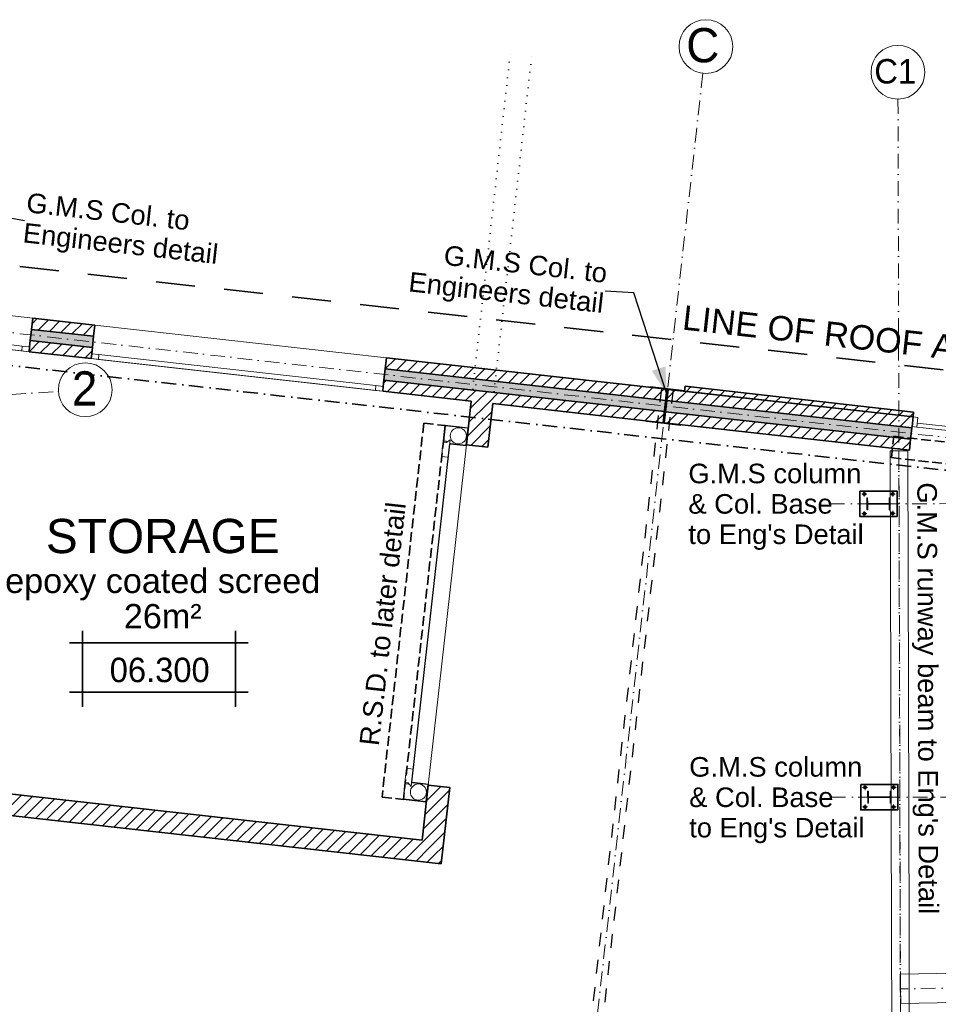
# Model space of a CAD drawing. Header units: millimetres. Extents: x -115474967 to 444143, y -74377 to 241828222.
# Tile 546 of 590: x 191662 to 201056, y 332179 to 342248. Entities that reach past the tile are written whole.
import ezdxf

# ---------------------------------------------------------------- set-up
doc = ezdxf.new("R2010")
doc.units = ezdxf.units.MM
doc.header["$MEASUREMENT"] = 0
for name, pattern in [('Dashed', [280, 140, -140]), ('Dense Dotted', [80, 0, -80]), ('Dot & Dashed', [280, 150, -60, 0, -70]), ('Hidden Line', [140, 100, -40]), ('Hidden Line copy', [230, 150, -80]), ('Long Dashed', [700, 400, -300])]:
    doc.linetypes.add(name, pattern=pattern)
for name, color, linetype, lineweight in [('0_Pen_No__1', 7, 'Continuous', 30), ('0_Pen_No__16', 9, 'Continuous', 20), ('0_Pen_No__2', 7, 'Continuous', 20), ('A_BEAMS_Pen_No__2', 7, 'Continuous', 20), ('A_BEAMS_Pen_No__6', 7, 'Continuous', 5), ('A_COLUMNS_Pen_No__3', 7, 'Continuous', 15), ('A_SURVEY_Pen_No__6', 7, 'Continuous', 5), ('A_WALL LOAD_Pen_No__1', 7, 'Continuous', 30), ('A_WALL LOAD_Pen_No__3', 7, 'Continuous', 15), ('A_WALL LOAD_Pen_No__6', 7, 'Continuous', 5), ('C-GRID _Pen_No__5', 7, 'Continuous', 5), ('C_TEXT GA_Pen_No__6', 7, 'Continuous', 5), ('SEWER LINE_Pen_No__1', 7, 'Continuous', 30), ('SEWER LINE_Pen_No__5', 7, 'Continuous', 5)]:
    doc.layers.add(name, color=color, linetype=linetype, lineweight=lineweight)
doc.layers.add('A_BEAMS', color=7, linetype='Continuous')
doc.layers.add('A_COLUMNS', color=7, linetype='Continuous')
for name, color, linetype, lineweight, true_color in [('A_BEAMS_Pen_No__7', 7, 'Continuous', 5, 0x3f3f3f), ('A_COLUMNS_Pen_No__7', 7, 'Continuous', 5, 0x3f3f3f), ('A_WALL LOAD_Pen_No__7', 7, 'Continuous', 5, 0x3f3f3f), ('SEWER LINE_Pen_No__7', 7, 'Continuous', 5, 0x3f3f3f)]:
    doc.layers.add(name, color=color, linetype=linetype, lineweight=lineweight, true_color=true_color)
doc.styles.add('GENERATED_STYLE_1', font='GOTHIC.TTF')
doc.styles.add('GENERATED_STYLE_4', font='txt.shx')
doc.dimstyles.new('GENERATED_STYLE__5', dxfattribs={"dimtxt": 0.18, "dimasz": 273.6, "dimexe": 0.18, "dimexo": 0.0625, "dimgap": 0.09, "dimtad": 0, "dimtih": 1, "dimtoh": 1, "dimdec": 4, "dimzin": 0, "dimdsep": 46, "dimcen": 0.09, "dimadec": 0, "dimazin": 0, "dimtfac": 1, "dimtdec": 4, "dimtmove": 0, "dimatfit": 3, "dimldrblk": 'ARROWHEAD_5', "dimfxl": 1, "dimtolj": 1, "dimtzin": 0, "dimarcsym": 0})
pattern_1 = [(45, (-139724, 252382.34), (-63.63961, 63.63961), [])]
pattern_2 = [(45, (0, 0), (-159.09903, 159.09903), []), (45, (-53.03, 53.03), (-159.09903, 159.09903), [])]

# ---------------------------------------------------------------- blocks, each defined once
blk = doc.blocks.new('IPE Column 20[100]', base_point=(340168, 84915))
at = {"layer": 'A_COLUMNS_Pen_No__7', "linetype": 'Continuous', "lineweight": 5, "true_color": 0x9f07ff}
h = blk.add_hatch(dxfattribs=at)
h.set_pattern_fill('STEEL', color=190, style=0, pattern_type=2)
h.set_pattern_definition(pattern_2)
h.paths.add_polyline_path([(340288, 84855), (340288, 84975), (340278, 84975), (340278, 84918), (340058, 84918), (340057, 84975), (340048, 84975), (340048, 84855), (340058, 84855), (340058, 84911), (340278, 84912), (340278, 84855)])
at = {"layer": 'A_COLUMNS_Pen_No__3', "color": 30, "linetype": 'Continuous', "lineweight": 15}
for p, q in [((340057, 84975), (340048, 84975)), ((340048, 84975), (340048, 84855)), ((340058, 84918), (340057, 84975)), ((340278, 84918), (340058, 84918)), ((340058, 84911), (340278, 84912)), ((340058, 84855), (340058, 84911)), ((340288, 84975), (340278, 84975)), ((340278, 84975), (340278, 84918)), ((340278, 84912), (340278, 84855)), ((340288, 84855), (340288, 84975)), ((340048, 84855), (340058, 84855)), ((340278, 84855), (340288, 84855))]:
    blk.add_line(p, q, dxfattribs=at)
blk = doc.blocks.new('IPE Column 20[102]', base_point=(340176, 81915))
at = {"layer": 'A_COLUMNS_Pen_No__7', "linetype": 'Continuous', "lineweight": 5, "true_color": 0x9f07ff}
h = blk.add_hatch(dxfattribs=at)
h.set_pattern_fill('STEEL', color=190, style=0, pattern_type=2)
h.set_pattern_definition(pattern_2)
h.paths.add_polyline_path([(340297, 81855), (340296, 81975), (340286, 81975), (340287, 81919), (340066, 81918), (340066, 81975), (340056, 81975), (340057, 81855), (340066, 81855), (340066, 81912), (340287, 81912), (340287, 81855)])
at = {"layer": 'A_COLUMNS_Pen_No__3', "color": 30, "linetype": 'Continuous', "lineweight": 15}
for p, q in [((340066, 81975), (340056, 81975)), ((340056, 81975), (340057, 81855)), ((340066, 81918), (340066, 81975)), ((340296, 81975), (340286, 81975)), ((340286, 81975), (340287, 81919)), ((340297, 81855), (340296, 81975)), ((340057, 81855), (340066, 81855)), ((340287, 81919), (340066, 81918)), ((340066, 81855), (340066, 81912)), ((340066, 81912), (340287, 81912)), ((340287, 81912), (340287, 81855)), ((340287, 81855), (340297, 81855))]:
    blk.add_line(p, q, dxfattribs=at)
blk = doc.blocks.new('HEA Beam 20[107]', base_point=(340377, 85456))
at = {"layer": 'A_BEAMS_Pen_No__6', "color": 7, "linetype": 'Continuous', "lineweight": 5}
for p, q in [((340377, 85456), (340287, 85456)), ((340287, 85456), (340301, 80514)), ((340467, 85456), (340377, 85456)), ((340481, 80514), (340467, 85456)), ((340301, 80514), (340315, 75572)), ((340495, 75573), (340481, 80514)), ((340315, 75572), (340405, 75572)), ((340405, 75572), (340495, 75573))]:
    blk.add_line(p, q, dxfattribs=at)
at = {"layer": 'A_BEAMS_Pen_No__7', "color": 190, "linetype": 'Dot & Dashed', "lineweight": 5, "true_color": 0x9f07ff}
blk.add_line((340377, 85456), (340405, 75572), dxfattribs=at)
blk = doc.blocks.new('Inclined Beam 20[109]', base_point=(344110, 80025))
at = {"layer": 'A_BEAMS_Pen_No__6', "color": 7, "linetype": 'Continuous', "lineweight": 5, "flags": 128}
blk.add_lwpolyline([(344108, 80175), (340390, 80104), (340395, 79804), (344113, 79875)], close=True, dxfattribs=at)
at = {"layer": 'A_BEAMS_Pen_No__7', "color": 190, "linetype": 'Dot & Dashed', "lineweight": 5, "true_color": 0x9f07ff}
blk.add_line((344110, 80025), (340392, 79954), dxfattribs=at)
blk = doc.blocks.new('IPE Column 20[138]', base_point=(337991, 85915))
at = {"layer": 'A_COLUMNS_Pen_No__7', "linetype": 'Continuous', "lineweight": 5, "true_color": 0x9f07ff}
h = blk.add_hatch(dxfattribs=at)
h.set_pattern_fill('STEEL', color=190, style=0, pattern_type=2)
h.set_pattern_definition(pattern_2)
h.paths.add_polyline_path([(337794, 85756), (338148, 85717), (338149, 85723), (337975, 85743), (338014, 86086), (338187, 86066), (338188, 86073), (337834, 86113), (337833, 86106), (338007, 86087), (337968, 85744), (337795, 85763)])
at = {"layer": 'A_COLUMNS_Pen_No__3', "color": 30, "linetype": 'Continuous', "lineweight": 15}
for p, q in [((337834, 86113), (337833, 86106)), ((337833, 86106), (338007, 86087)), ((338188, 86073), (337834, 86113)), ((338007, 86087), (337968, 85744)), ((337975, 85743), (338014, 86086)), ((338014, 86086), (338187, 86066)), ((338187, 86066), (338188, 86073)), ((337795, 85763), (337794, 85756)), ((337794, 85756), (338148, 85717)), ((337968, 85744), (337795, 85763)), ((338149, 85723), (337975, 85743)), ((338148, 85717), (338149, 85723))]:
    blk.add_line(p, q, dxfattribs=at)
blk = doc.blocks.new('ARROWHEAD_5')
at = {"linetype": 'Continuous', "lineweight": 0}
blk.add_hatch(color=0, dxfattribs=at).paths.add_polyline_path([(-1, 0.2679), (0, 0), (-1, -0.2679)])
at = {"color": 0, "linetype": 'Continuous', "lineweight": 0}
blk.add_line((0, 0), (-1, 0), dxfattribs=at)

msp = doc.modelspace()

# ---------------------------------------------------------------- hatches: boundary and pattern name
at = {"layer": 'A_WALL LOAD_Pen_No__7', "linetype": 'Continuous', "lineweight": 5, "true_color": 0x9f07ff}
h = msp.add_hatch(dxfattribs=at)
h.set_pattern_fill('HATCH__BRICK', color=190, style=0, pattern_type=2)
h.set_pattern_definition(pattern_1)
h.paths.add_polyline_path([(191783.9549, 339081.29538), (192418.54969, 339010.18883), (192431.35532, 339124.47374), (191796.76055, 339195.58021)])
for points in [[(191771.14923, 338967.01056), (192405.74404, 338895.90402), (192418.54967, 339010.18881), (191783.95488, 339081.29535)], [(195399.89224, 338676.12857), (195387.0866, 338561.84378), (198254.56804, 338240.54159), (198267.37368, 338354.82638)], [(198279.40126, 338353.47867), (198266.59561, 338239.19385), (200772.20701, 337958.4394), (200785.01266, 338072.72422)]]:
    msp.add_hatch(color=190, dxfattribs=at).paths.add_polyline_path(points)
h = msp.add_hatch(dxfattribs=at)
h.set_pattern_fill('HATCH__BRICK', color=190, style=0, pattern_type=2)
h.set_pattern_definition(pattern_1)
h.paths.add_polyline_path([(191758.3436, 338852.72582), (192392.9384, 338781.61934), (192405.74402, 338895.90401), (191771.14923, 338967.01056)])
h = msp.add_hatch(dxfattribs=at)
h.set_pattern_fill('HATCH__BRICK', color=190, style=0, pattern_type=2)
h.set_pattern_definition(pattern_1)
h.paths.add_polyline_path([(195399.89225, 338676.12858), (198267.37369, 338354.82639), (198280.17932, 338469.11118), (195412.69789, 338790.41337)])
h = msp.add_hatch(dxfattribs=at)
h.set_pattern_fill('HATCH__BRICK', color=190, style=0, pattern_type=2)
h.set_pattern_definition(pattern_1)
h.paths.add_polyline_path([(195387.08659, 338561.84377), (195374.28096, 338447.55898), (198241.76239, 338126.25679), (198254.56803, 338240.54158)])
h = msp.add_hatch(dxfattribs=at)
h.set_pattern_fill('HATCH__BRICK', color=190, style=0, pattern_type=2)
h.set_pattern_definition(pattern_1)
h.paths.add_polyline_path([(198466.39553, 338498.5417), (198460.81292, 338448.85435), (200797.73747, 338186.28952), (200803.32008, 338235.97686)])
h = msp.add_hatch(dxfattribs=at)
h.set_pattern_fill('HATCH__BRICK', color=190, style=0, pattern_type=2)
h.set_pattern_definition(pattern_1)
h.paths.add_polyline_path([(198292.2069, 338467.76354), (198279.40125, 338353.47873), (200785.01266, 338072.72427), (200797.8183, 338187.00909)])
h = msp.add_hatch(dxfattribs=at)
h.set_pattern_fill('HATCH__BRICK', color=190, style=0, pattern_type=2)
h.set_pattern_definition(pattern_1)
h.paths.add_polyline_path([(196230.34858, 337899.7983), (196448.98038, 337875.3005), (196498.98123, 338321.53591), (196280.34943, 338346.0337)])
h = msp.add_hatch(dxfattribs=at)
h.set_pattern_fill('HATCH__BRICK', color=190, style=0, pattern_type=2)
h.set_pattern_definition(pattern_1)
h.paths.add_polyline_path([(198266.59561, 338239.19387), (198253.78997, 338124.90905), (200759.40137, 337844.1546), (200772.20702, 337958.43942)])
h = msp.add_hatch(dxfattribs=at)
h.set_pattern_fill('HATCH__BRICK', color=190, style=0, pattern_type=2)
h.set_pattern_definition(pattern_1)
h.paths.add_polyline_path([(190552.19693, 334444.7288), (190527.68898, 334226.09815), (195971.70628, 333615.83762), (195777.57339, 333858.97735)])
h = msp.add_hatch(dxfattribs=at)
h.set_pattern_fill('HATCH__BRICK', color=190, style=0, pattern_type=2)
h.set_pattern_definition(pattern_1)
h.paths.add_polyline_path([(195777.57339, 333858.97736), (195971.70627, 333615.83762), (196059.24332, 334397.06747), (195840.61152, 334421.56526)])

# ---------------------------------------------------------------- linework, layer by layer
at = {"layer": '0_Pen_No__1', "color": 214, "linetype": 'Dot & Dashed', "lineweight": 35}
msp.add_line((229448.10121, 334465.96324), (170915.0884, 341024.62729), dxfattribs=at)
at = {"layer": '0_Pen_No__1', "color": 214, "linetype": 'Hidden Line', "lineweight": 35}
for p, q in [((195794.98124, 338121.56173), (195367.20415, 334298.78394)), ((196013.61303, 338097.06398), (195585.83594, 334274.28619)), ((195794.98124, 338121.56173), (196013.61303, 338097.06398)), ((200576.25742, 337769.08266), (200601.49275, 337987.63055)), ((200601.49275, 337987.63055), (204425.90831, 337559.1847)), ((200576.25728, 337769.08141), (204401.41532, 337340.55238)), ((195367.20415, 334298.78394), (195585.83594, 334274.28619))]:
    msp.add_line(p, q, dxfattribs=at)
at = {"layer": '0_Pen_No__1', "color": 214, "linetype": 'Continuous', "lineweight": 35, "flags": 128}
for points in [[(200253.46701, 337426.71034), (200254.21231, 337166.71141), (200634.21075, 337167.80069), (200633.46545, 337427.79962)], [(200262.06616, 334426.88058), (200262.81146, 334166.88165), (200642.8099, 334167.97093), (200642.0646, 334427.96986)]]:
    msp.add_lwpolyline(points, close=True, dxfattribs=at)
at = {"layer": '0_Pen_No__1', "color": 214, "linetype": 'Continuous', "lineweight": 35}
for centre in [(200298.11298, 337396.35062), (200588.99427, 337397.18445), (200298.68349, 337197.32658), (200589.56478, 337198.16041), (200306.71213, 334396.52086), (200597.59342, 334397.35469), (200307.28264, 334197.49682), (200598.16393, 334198.33065)]:
    msp.add_circle(centre, 12, dxfattribs=at)
at = {"layer": '0_Pen_No__16', "color": 8, "linetype": 'Dense Dotted', "lineweight": 20}
for p, q in [((196294.26859, 338470.25631), (196680.78611, 341919.75635)), ((196512.90038, 338445.75855), (196899.4179, 341895.25859))]:
    msp.add_line(p, q, dxfattribs=at)
at = {"layer": '0_Pen_No__2', "color": 1, "linetype": 'Continuous', "lineweight": 25}
msp.add_circle((200298.68349, 337197.32658), 12, dxfattribs=at)
at = {"layer": 'A_BEAMS_Pen_No__2', "color": 1, "linetype": 'Dashed', "lineweight": 25}
for p, q in [((196879.02462, 326371.73493), (198228.07176, 338485.91267)), ((196996.17488, 326357.79082), (198347.19181, 338471.74793))]:
    msp.add_line(p, q, dxfattribs=at)
at = {"layer": 'A_WALL LOAD_Pen_No__1', "color": 214, "linetype": 'Continuous', "lineweight": 35}
for p, q in [((191783.95489, 339081.29542), (191796.76054, 339195.58022)), ((191783.95489, 339081.29542), (191796.76054, 339195.58022)), ((192418.54965, 339010.18888), (192431.35529, 339124.47368)), ((192418.54965, 339010.18888), (192431.35529, 339124.47368)), ((191771.14925, 338967.01062), (191783.95489, 339081.29542)), ((191771.14925, 338967.01062), (191783.95489, 339081.29542)), ((192418.54959, 339010.18882), (191783.9549, 339081.29534)), ((192405.744, 338895.90408), (192418.54965, 339010.18888)), ((192405.744, 338895.90408), (192418.54965, 339010.18888)), ((191758.3436, 338852.72582), (191763.91127, 338902.41486)), ((191758.3436, 338852.72582), (191763.91127, 338902.41486)), ((191758.3436, 338852.72582), (191763.91127, 338902.41486)), ((191763.91127, 338902.41486), (191771.14925, 338967.01062)), ((191763.91127, 338902.41486), (191771.14925, 338967.01062)), ((192405.74405, 338895.904), (191771.14925, 338967.0106)), ((192398.50603, 338831.30833), (192405.744, 338895.90408)), ((192398.50603, 338831.30833), (192405.744, 338895.90408)), ((192392.93836, 338781.61929), (192398.50603, 338831.30833)), ((192392.93836, 338781.61929), (192398.50603, 338831.30833)), ((192392.93836, 338781.61929), (192398.50603, 338831.30833)), ((192392.93836, 338781.61929), (192398.50603, 338831.30833)), ((195399.89225, 338676.12855), (195412.69789, 338790.41335)), ((195399.89225, 338676.12855), (195412.69789, 338790.41335)), ((195387.0866, 338561.84375), (195399.89225, 338676.12855)), ((195387.0866, 338561.84375), (195399.89225, 338676.12855)), ((198267.37368, 338354.82639), (195399.89218, 338676.12856)), ((195374.28095, 338447.55895), (195379.84863, 338497.24799)), ((195374.28095, 338447.55895), (195379.84863, 338497.24799)), ((195374.28095, 338447.55895), (195379.84863, 338497.24799)), ((195374.28095, 338447.55895), (195379.84863, 338497.24799)), ((195379.84863, 338497.24799), (195387.0866, 338561.84375)), ((195379.84863, 338497.24799), (195387.0866, 338561.84375)), ((198254.56803, 338240.54159), (195387.08665, 338561.84369)), ((200785.01267, 338072.72422), (198279.40125, 338353.47868)), ((200772.20691, 337958.43939), (198266.59561, 338239.19385)), ((200803.32005, 338235.97688), (200797.73743, 338186.28951)), ((200803.32005, 338235.97688), (200797.73743, 338186.28951)), ((200797.81828, 338187.00905), (200786.68293, 338087.63097)), ((200797.81828, 338187.00905), (200786.68293, 338087.63097)), ((200797.81828, 338187.00905), (200786.68293, 338087.63097)), ((200785.01263, 338072.72425), (200772.20699, 337958.43945)), ((200785.01263, 338072.72425), (200772.20699, 337958.43945)), ((200786.68293, 338087.63097), (200785.01263, 338072.72425)), ((200786.68293, 338087.63097), (200785.01263, 338072.72425)), ((196448.98039, 337875.30053), (196230.3486, 337899.79829)), ((196448.98039, 337875.30053), (196230.3486, 337899.79829)), ((200772.20699, 337958.43945), (200759.40135, 337844.15465)), ((200772.20699, 337958.43945), (200759.40135, 337844.15465)), ((196059.24333, 334397.0675), (195840.61154, 334421.56526)), ((196059.24333, 334397.0675), (195840.61154, 334421.56526))]:
    msp.add_line(p, q, dxfattribs=at)
for points in [[(192431.35532, 339124.47368), (191796.76051, 339195.58022)], [(191758.34358, 338852.72582), (192392.93838, 338781.61928)], [(198280.17932, 338469.11119), (195412.69786, 338790.41335)], [(198466.39554, 338498.54174), (198460.81292, 338448.85437)], [(200803.32006, 338235.97688), (198466.39554, 338498.54174)], [(195374.28092, 338447.55895), (196280.34941, 338346.0337)], [(198241.76239, 338126.25679), (198280.17932, 338469.11119)], [(198292.2069, 338467.7635), (198253.78997, 338124.9091)], [(200797.81831, 338187.00905), (198292.2069, 338467.7635)], [(198460.81292, 338448.85437), (200797.73745, 338186.28951)], [(196280.34941, 338346.0337), (196230.3486, 337899.7983)], [(196448.98038, 337875.3005), (196498.9812, 338321.53595)], [(196498.9812, 338321.53595), (198241.76239, 338126.25679)], [(198253.78997, 338124.9091), (200759.40138, 337844.15465)], [(195777.57339, 333858.97735), (190552.18118, 334444.73057)], [(195840.61154, 334421.56525), (195777.57339, 333858.97735)], [(195971.70628, 333615.83762), (196059.24333, 334397.06749)], [(190527.68334, 334226.09878), (195971.70628, 333615.83762)]]:
    msp.add_lwpolyline(points, dxfattribs=at)
at = {"layer": 'A_WALL LOAD_Pen_No__3', "color": 30, "linetype": 'Continuous', "lineweight": 15}
for p, q in [((191796.76054, 339195.58022), (191399.24819, 339240.1216)), ((195412.69789, 338790.41335), (192431.35529, 339124.47368)), ((195412.69789, 338790.41335), (192431.35529, 339124.47368)), ((191758.3436, 338852.72582), (191360.83125, 338897.2672)), ((195374.28095, 338447.55895), (192392.93836, 338781.61929)), ((195374.28095, 338447.55895), (192392.93836, 338781.61929)), ((196230.3486, 337899.79829), (195840.61154, 334421.56526))]:
    msp.add_line(p, q, dxfattribs=at)
at = {"layer": 'A_WALL LOAD_Pen_No__6', "color": 7, "linetype": 'Continuous', "lineweight": 5}
for p, q in [((191689.37771, 338910.76637), (191440.93249, 338938.60473)), ((191689.37771, 338910.76637), (191683.81003, 338861.07733)), ((191763.91127, 338902.41486), (191689.37771, 338910.76637)), ((191435.36482, 338888.91569), (191683.81003, 338861.07733)), ((191683.81003, 338861.07733), (191758.3436, 338852.72582)), ((192473.03959, 338822.95682), (192398.50603, 338831.30833)), ((192473.03959, 338822.95682), (192398.50603, 338831.30833)), ((192467.47192, 338773.26778), (192473.03959, 338822.95682)), ((192467.47192, 338773.26778), (192473.03959, 338822.95682)), ((195305.31506, 338505.5995), (192473.03959, 338822.95682)), ((195305.31506, 338505.5995), (192473.03959, 338822.95682)), ((192392.93836, 338781.61929), (192467.47192, 338773.26778)), ((192392.93836, 338781.61929), (192467.47192, 338773.26778)), ((192467.47192, 338773.26778), (195299.74739, 338455.91046)), ((192467.47192, 338773.26778), (195299.74739, 338455.91046)), ((195305.31506, 338505.5995), (195299.74739, 338455.91046)), ((195305.31506, 338505.5995), (195299.74739, 338455.91046)), ((195379.84863, 338497.24799), (195305.31506, 338505.5995)), ((195379.84863, 338497.24799), (195305.31506, 338505.5995)), ((195299.74739, 338455.91046), (195374.28095, 338447.55895)), ((195299.74739, 338455.91046), (195374.28095, 338447.55895)), ((195992.95472, 337936.46093), (196011.32804, 338100.43477)), ((196015.74018, 338094.9091), (195998.4804, 337940.87306)), ((196011.32804, 338100.43477), (196249.83545, 338073.70994)), ((196244.30978, 338069.29781), (196015.74018, 338094.9091)), ((200797.81828, 338187.00905), (200786.68293, 338087.63097)), ((200847.50732, 338181.44138), (200797.81828, 338187.00905)), ((200836.37198, 338082.0633), (200847.50732, 338181.44138)), ((200840.82611, 338121.81453), (200836.37198, 338082.0633)), ((204219.68107, 337743.21291), (200840.82611, 338121.81453)), ((196224.82293, 337895.38615), (196244.30978, 338069.29781)), ((196249.83545, 338073.70994), (196229.23506, 337889.86048)), ((200786.68293, 338087.63097), (200836.37198, 338082.0633)), ((200836.37198, 338082.0633), (204215.22693, 337703.46167)), ((195864.05287, 336179.89024), (196057.80786, 337909.06895)), ((196059.79543, 337908.84625), (195866.04043, 336179.66754)), ((195975.69494, 337782.42489), (195991.84119, 337926.52312)), ((195991.84119, 337926.52312), (196025.38129, 337922.76494)), ((196026.49483, 337932.70275), (195992.95472, 337936.46093)), ((195998.4804, 337940.87306), (196027.0516, 337937.67165)), ((196025.38129, 337922.76494), (196062.67958, 337952.54687)), ((196027.0516, 337937.67165), (196026.49483, 337932.70275)), ((196062.67958, 337952.54687), (196042.77515, 337774.90854)), ((196057.80786, 337909.06895), (196059.79543, 337908.84625)), ((196067.74567, 337907.95542), (196068.30244, 337912.92432)), ((196229.23506, 337889.86048), (196067.74567, 337907.95542)), ((196068.30244, 337912.92432), (196224.82293, 337895.38615)), ((196042.77515, 337774.90854), (195975.69494, 337782.42489)), ((195864.05287, 336179.89024), (195670.29787, 334450.71154)), ((195672.28543, 334450.48883), (195866.04043, 336179.66754)), ((195866.04043, 336179.66754), (195864.05287, 336179.89024)), ((195866.04043, 336179.66754), (195864.05287, 336179.89024)), ((195618.25038, 334592.38831), (195602.10413, 334448.29009)), ((195685.33059, 334584.87195), (195618.25038, 334592.38831)), ((195665.42616, 334407.23362), (195685.33059, 334584.87195)), ((195600.9906, 334438.35228), (195582.61728, 334274.37843)), ((195588.14295, 334278.79057), (195605.40273, 334432.82661)), ((195634.5307, 334434.5941), (195600.9906, 334438.35228)), ((195602.10413, 334448.29009), (195635.64423, 334444.53191)), ((195605.40273, 334432.82661), (195633.97393, 334429.62519)), ((195633.97393, 334429.62519), (195634.5307, 334434.5941)), ((195635.64423, 334444.53191), (195665.42616, 334407.23362)), ((195670.29787, 334450.71154), (195672.28543, 334450.48883)), ((195680.23568, 334449.598), (195679.67891, 334444.6291)), ((195679.67891, 334444.6291), (195836.1994, 334427.09093)), ((195841.72507, 334431.50307), (195680.23568, 334449.598)), ((195836.1994, 334427.09093), (195816.71255, 334253.17928)), ((195821.12468, 334247.65361), (195841.72507, 334431.50307)), ((195582.61728, 334274.37843), (195821.12468, 334247.65361)), ((195816.71255, 334253.17928), (195588.14295, 334278.79057))]:
    msp.add_line(p, q, dxfattribs=at)
for centre in [(196147.61053, 337992.08541), (195739.50015, 334349.87853)]:
    msp.add_circle(centre, 82.5, dxfattribs=at)
at = {"layer": 'C-GRID _Pen_No__5', "color": 4, "linetype": 'Dot & Dashed', "lineweight": 5}
for p, q in [((198648.53218, 341699.26981), (196609.44653, 323501.32097)), ((198648.53218, 341699.26981), (198648.53196, 341699.26782)), ((200643.23272, 341435.13083), (200691.48333, 323123.36182)), ((200643.23272, 341435.13083), (200643.23273, 341435.12883)), ((172457.33939, 341188.99439), (229357.29746, 334813.33437)), ((173407.63035, 337228.18275), (192058.24756, 338445.39115)), ((192058.24756, 338445.39115), (192058.24557, 338445.39102))]:
    msp.add_line(p, q, dxfattribs=at)
at = {"layer": 'C-GRID _Pen_No__5', "color": 4, "linetype": 'Continuous', "lineweight": 5}
for centre in [(198679.15415, 341972.55756), (200642.50812, 341710.12787), (192332.66177, 338463.30044)]:
    msp.add_circle(centre, 275, dxfattribs=at)
at = {"layer": 'C-GRID _Pen_No__5', "color": 4, "linetype": 'Dot & Dashed', "lineweight": 5}
for p in [(198648.53218, 341699.26981), (198648.53218, 341699.26981), (200643.23272, 341435.13083), (200643.23272, 341435.13083), (192058.24756, 338445.39115), (192058.24756, 338445.39115)]:
    msp.add_point(p, dxfattribs=at)
at = {"layer": 'SEWER LINE_Pen_No__1', "color": 214, "linetype": 'Long Dashed', "lineweight": 35}
msp.add_line((190273.90187, 339880.30902), (221163.89154, 336419.06459), dxfattribs=at)
at = {"layer": 'SEWER LINE_Pen_No__1', "color": 214, "linetype": 'Continuous', "lineweight": 35}
for p, q in [((192304.49543, 335219.88681), (192304.49543, 335997.5903)), ((193868.68936, 335219.88681), (193868.68936, 335997.5903)), ((192173.26921, 335874.64386), (193999.91558, 335874.64386)), ((192173.26921, 335369.68945), (193999.91558, 335369.68945))]:
    msp.add_line(p, q, dxfattribs=at)
at = {"layer": 'SEWER LINE_Pen_No__5', "color": 4, "linetype": 'Dot & Dashed', "lineweight": 5}
for p, q in [((205139.60551, 337308.25764), (199886.7454, 337295.77852)), ((205148.20466, 334308.42788), (199895.34455, 334295.94876))]:
    msp.add_line(p, q, dxfattribs=at)
at = {"layer": 'SEWER LINE_Pen_No__7', "color": 190, "linetype": 'Hidden Line copy', "lineweight": 5, "true_color": 0x9f07ff}
for p, q in [((200272.34137, 337396.27675), (200323.88446, 337396.48561)), ((200298.0735, 337422.12231), (200298.21357, 337370.57898)), ((200614.76588, 337397.25832), (200563.22244, 337397.17168)), ((200588.886, 337422.95594), (200589.04143, 337371.41266)), ((200272.91188, 337197.25271), (200324.45532, 337197.33934)), ((200298.79177, 337171.55509), (200298.63633, 337223.09837)), ((200615.33639, 337198.23428), (200563.7933, 337198.02542)), ((200589.60426, 337172.38872), (200589.46419, 337223.93204)), ((200280.94052, 334396.44699), (200332.48361, 334396.65585)), ((200306.67265, 334422.29255), (200306.81272, 334370.74923)), ((200623.36503, 334397.42856), (200571.82159, 334397.34193)), ((200597.48515, 334423.12618), (200597.64058, 334371.5829)), ((200281.51103, 334197.42295), (200333.05447, 334197.50959)), ((200307.39092, 334171.72533), (200307.23548, 334223.26861)), ((200623.93554, 334198.40452), (200572.39245, 334198.19566)), ((200598.20341, 334172.55896), (200598.06334, 334224.10229))]:
    msp.add_line(p, q, dxfattribs=at)

# ---------------------------------------------------------------- block references
at = {"layer": 'A_BEAMS', "color": 5, "linetype": 'Continuous', "lineweight": 5}
for name, p in [('HEA Beam 20[107]', (200652.66655, 337838.25163)), ('Inclined Beam 20[109]', (204386.37884, 332406.98019))]:
    msp.add_blockref(name, p, dxfattribs=at)
at = {"layer": 'A_COLUMNS', "color": 5, "linetype": 'Continuous', "lineweight": 5}
for name, p in [('IPE Column 20[138]', (198267.0974, 338297.08503)), ('IPE Column 20[100]', (200443.83888, 337297.25551)), ('IPE Column 20[102]', (200452.43803, 334297.42576))]:
    msp.add_blockref(name, p, dxfattribs=at)

# ---------------------------------------------------------------- texts
at = {"layer": 'A_SURVEY_Pen_No__6', "color": 7, "linetype": 'Continuous', "lineweight": 5, "insert": (200314.22104, 338993.25846), "char_height": 250, "attachment_point": 5, "rotation": 353.606636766, "style": 'GENERATED_STYLE_4'}
msp.add_mtext('\\A1;{\\pqc;\\fArial|b0|i0|c0|p34;LINE OF ROOF ABOVE}', dxfattribs=at)
at = {"layer": 'C-GRID _Pen_No__5', "color": 4, "linetype": 'Continuous', "lineweight": 5, "attachment_point": 1, "style": 'GENERATED_STYLE_1'}
for s, insert, char_height in [('\\A1;{\\pql;\\pt0;\\fCentury Gothic|b0|i0|c0|p34;C}', (198478.21265, 342161.47521), 350), ('\\A1;{\\pql;\\pt0;\\fCentury Gothic|b0|i0|c0|p34;C1}', (200401.33162, 341845.06905), 250), ('\\A1;{\\pql;\\pt0;\\fCentury Gothic|b0|i0|c0|p34;2}', (192195.95577, 338652.21809), 350)]:
    msp.add_mtext(s, dxfattribs=dict(at, insert=insert, char_height=char_height))
at = {"layer": 'C_TEXT GA_Pen_No__6', "color": 7, "linetype": 'Continuous', "lineweight": 5, "char_height": 200, "rotation": 353.606658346, "line_spacing_factor": 0.930574, "style": 'GENERATED_STYLE_4'}
for s, insert, attachment_point in [('\\A1;{\\pql;\\fArial|b0|i0|c0|p34;G.M.S Col. to \\P\\pql;\\fArial|b0|i0|c0|p34;Engineers detail}', (191712.91253, 340195.5486), 4), ('\\A1;{\\pqr;\\fArial|b0|i0|c0|p34;G.M.S Col. to \\P\\pqr;\\fArial|b0|i0|c0|p34;Engineers detail}', (197647.60717, 339471.23253), 6)]:
    msp.add_mtext(s, dxfattribs=dict(at, insert=insert, attachment_point=attachment_point))
at = {"layer": 'C_TEXT GA_Pen_No__6', "color": 7, "linetype": 'Continuous', "lineweight": 5, "style": 'GENERATED_STYLE_4'}
for s, insert, char_height, attachment_point, line_spacing_factor in [("\\A1;{\\pql;\\fArial|b0|i0|c0|p34;G.M.S column \\P\\pql;\\fArial|b0|i0|c0|p34;& Col. Base \\P\\pql;\\fArial|b0|i0|c0|p34;to Eng's Detail}", (198499.97241, 337266.3238), 200, 4, 0.931953), ('\\A1;{\\pqc;\\fArial|b0|i0|c0|p34;STORAGE\\P\\pqc;\\fArial|b0|i0|c0|p34;\\H0.714286x;epoxy coated screed\\P\\pqc;\\fArial|b0|i0|c0|p34;26m²}', (193125.07663, 336580.93076), 350, 5, 0.870101), ("\\A1;{\\pql;\\fArial|b0|i0|c0|p34;G.M.S column \\P\\pql;\\fArial|b0|i0|c0|p34;& Col. Base \\P\\pql;\\fArial|b0|i0|c0|p34;to Eng's Detail}", (198508.57156, 334266.49404), 200, 4, 0.931953)]:
    msp.add_mtext(s, dxfattribs=dict(at, insert=insert, char_height=char_height, attachment_point=attachment_point, line_spacing_factor=line_spacing_factor))
at = {"layer": 'C_TEXT GA_Pen_No__6', "color": 7, "linetype": 'Continuous', "lineweight": 5, "char_height": 200, "attachment_point": 4, "style": 'GENERATED_STYLE_4'}
for s, insert, rotation in [("\\A1;{\\pql;\\fArial|b0|i0|c0|p34;G.M.S runway beam to Eng's Detail}", (200910.63745, 337516.44066), 270.193835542), ('\\A1;{\\pql;\\fArial|b0|i0|c0|p34;R.S.D. to later detail}', (195235.97533, 334826.8678), 83.616153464)]:
    msp.add_mtext(s, dxfattribs=dict(at, insert=insert, rotation=rotation))
at = {"layer": 'C_TEXT GA_Pen_No__6', "color": 7, "linetype": 'Continuous', "lineweight": 5, "insert": (193094.09221, 335596.66024), "char_height": 250, "attachment_point": 5, "style": 'GENERATED_STYLE_1'}
msp.add_mtext('\\A1;{\\pqc;\\fCentury Gothic|b0|i0|c0|p34;06.300}', dxfattribs=at)

# ---------------------------------------------------------------- leaders
at = {"layer": 'C_TEXT GA_Pen_No__6', "color": 7, "linetype": 'Continuous', "lineweight": 5, "annotation_type": 0, "has_hookline": 1, "text_width": 1961.93724, "horizontal_direction": (0.993781, -0.111353, 0)}
for points, hookline_direction in [([(190862.43516, 339310.19074), (191422.93235, 340245.52082), (191712.82309, 340195.55862)], 0), ([(198281.04437, 338419.60159), (197941.45602, 339455.78653), (197647.69661, 339471.22251)], 1)]:
    msp.add_leader(points, dimstyle='GENERATED_STYLE__5', dxfattribs=dict(at, hookline_direction=hookline_direction))

doc.saveas('drawing.dxf')
